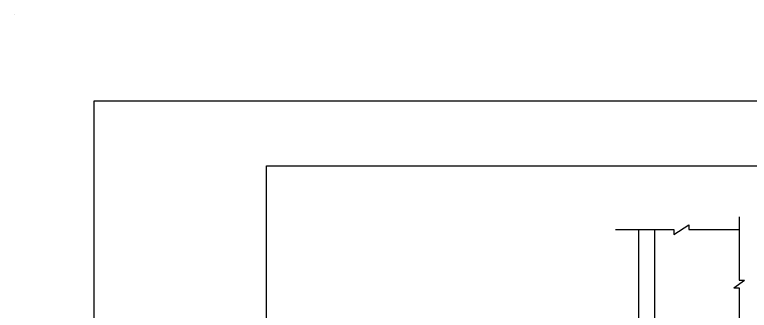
# Model space of a CAD drawing. Extents: x -0.08 to 2.83, y -0.03 to 1.92.
# Drawn here: x -0.077 to 0.633, y 1.631 to 1.917 of the extents above; entities that cross this region are included whole.
import ezdxf

# ---------------------------------------------------------------- set-up
doc = ezdxf.new("R2010")
doc.units = 0
for name, color, linetype in [('21', 7, 'Continuous'), ('50', 7, 'Continuous'), ('55', 7, 'Continuous'), ('63', 7, 'Continuous')]:
    doc.layers.add(name, color=color, linetype=linetype)

msp = doc.modelspace()

# ---------------------------------------------------------------- linework, layer by layer
at = {"layer": '21'}
msp.add_line((-0.07667, 1.91667), (-0.07667, 1.91667), dxfattribs=at)
at = {"layer": '50'}
for p, q in [((0.52603, 1.51199), (0.52603, 1.70926)), ((0.54146, 1.51121), (0.54146, 1.70926))]:
    msp.add_line(p, q, dxfattribs=at)
at = {"layer": '55'}
for p, q in [((0.62305, 1.72125), (0.62304, 1.66006)), ((0.56001, 1.70422), (0.57436, 1.71379)), ((0.57436, 1.71379), (0.57437, 1.70926)), ((0.50347, 1.70926), (0.56001, 1.70926)), ((0.56001, 1.70926), (0.56001, 1.70422)), ((0.57437, 1.70926), (0.62305, 1.70926)), ((0.61792, 1.65287), (0.62818, 1.66006)), ((0.62304, 1.66006), (0.62818, 1.66006)), ((0.61792, 1.65287), (0.62305, 1.65287)), ((0.62305, 1.65287), (0.62304, 1.55398))]:
    msp.add_line(p, q, dxfattribs=at)
at = {"layer": '63'}
for p, q in [((0, 1.83333), (2.83333, 1.83333)), ((0, 0), (0, 1.83333)), ((0.00333, 1.833), (0.00333, 1.833))]:
    msp.add_line(p, q, dxfattribs=at)
msp.add_lwpolyline([(0.16668, 0.06244), (0.16668, 1.77077), (2.72918, 1.77077), (2.72918, 0.10411), (2.56251, 0.10411), (2.56251, 0.14578), (2.07387, 0.14578), (2.07387, 0.06244)], close=True, dxfattribs=at)

doc.saveas('drawing.dxf')
